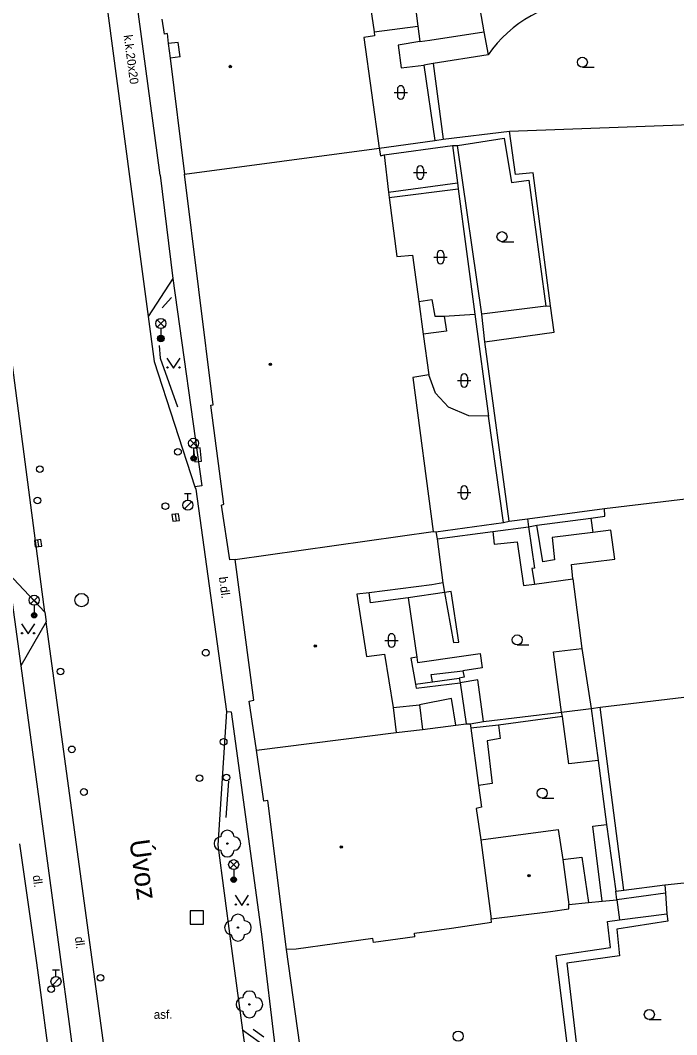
# Model space of a CAD drawing. Extents: x -600309 to -598967, y -1161267 to -1160292.
# Drawn here: x -599140.1 to -599091, y -1160546.7 to -1160470.8 of the extents above; entities that cross this region are included whole.
import ezdxf

# ---------------------------------------------------------------- set-up
doc = ezdxf.new("R2010")
doc.units = 0
for name, color, linetype in [('Level 10', 7, 'Continuous'), ('Level 11', 7, 'Continuous'), ('Level 22', 7, 'Continuous'), ('Level 24', 7, 'Continuous'), ('Level 25', 7, 'Continuous'), ('Level 26', 7, 'Continuous'), ('Level 27', 7, 'Continuous'), ('Level 28', 7, 'Continuous'), ('Level 33', 7, 'Continuous'), ('Level 36', 7, 'Continuous'), ('Level 39', 7, 'Continuous'), ('Level 40', 7, 'Continuous'), ('Level 49', 7, 'Continuous'), ('Level 5', 7, 'Continuous'), ('Level 51', 7, 'Continuous'), ('Level 54', 7, 'Continuous'), ('Level 6', 7, 'Continuous'), ('Level 9', 7, 'Continuous')]:
    doc.layers.add(name, color=color, linetype=linetype)

msp = doc.modelspace()

# ---------------------------------------------------------------- linework, layer by layer
at = {"layer": 'Level 10'}
for points in [[(-599129.63, -1160482.42), (-599132.98, -1160457.37)], [(-599129.63, -1160482.42), (-599128.67, -1160490.1599)], [(-599128.67, -1160490.1599), (-599130.52, -1160492.99)], [(-599130.52, -1160492.99), (-599130.06, -1160496.36)], [(-599130.06, -1160496.36), (-599127.02, -1160505.73)], [(-599127.02, -1160505.73), (-599126.96, -1160505.9099)], [(-599126.96, -1160505.9099), (-599124.6599, -1160522.55)], [(-599140.99, -1160512.19), (-599138.25, -1160515.12)], [(-599138.25, -1160515.12), (-599138.14, -1160515.84)], [(-599138.14, -1160515.84), (-599140.05, -1160519.14)], [(-599140.05, -1160519.14), (-599137.13, -1160540.74), (-599136.4099, -1160546.12), (-599135.67, -1160551.65)], [(-599124.6599, -1160522.55), (-599125.31, -1160532.55)], [(-599125.31, -1160532.55), (-599124.36, -1160539.73), (-599123.46, -1160546.38)], [(-599123.46, -1160546.38), (-599122.84, -1160550.96), (-599122.14, -1160556.2199)]]:
    msp.add_lwpolyline(points, dxfattribs=at)
at = {"layer": 'Level 11'}
for points in [[(-599135.53, -1160455.23), (-599131.86, -1160482.89)], [(-599113.61, -1160471.7), (-599110.35, -1160471.26)], [(-599131.86, -1160482.89), (-599130.52, -1160492.99)], [(-599138.25, -1160515.12), (-599140.85, -1160495.28), (-599142.41, -1160483.08)], [(-599128.67, -1160490.1599), (-599126.49, -1160505.67), (-599127.02, -1160505.73)], [(-599140.99, -1160512.19), (-599140.05, -1160519.14)], [(-599132.89, -1160554.48), (-599138.14, -1160515.84)], [(-599124.6599, -1160522.55), (-599124.3, -1160522.58), (-599122.03, -1160539.21), (-599120.96, -1160548.18)], [(-599117.85, -1160556.94), (-599120.1599, -1160540.36)], [(-599120.96, -1160548.18), (-599123.46, -1160546.38)]]:
    msp.add_lwpolyline(points, dxfattribs=at)
msp.add_arc((-599097.4126, -1160478.6637), 9.2973, 91.586553, 145.666822, dxfattribs=at)
at = {"layer": 'Level 22'}
for centre in [(-599124.59, -1160532.43), (-599123.8, -1160538.7199), (-599122.94, -1160544.46)]:
    msp.add_circle(centre, 0.05, dxfattribs=at)
for centre, start, end in [((-599124.59, -1160531.93), 0, 180), ((-599125.09, -1160532.43), 90, 270), ((-599124.09, -1160532.43), 270, 90), ((-599124.59, -1160532.93), 180, 0), ((-599124.3, -1160538.7199), 90, 270), ((-599123.8, -1160538.2199), 0, 180), ((-599123.3, -1160538.7199), 270, 90), ((-599123.8, -1160539.2199), 180, 0), ((-599122.94, -1160543.96), 0, 180), ((-599123.44, -1160544.46), 90, 270), ((-599122.44, -1160544.46), 270, 90), ((-599122.94, -1160544.96), 180, 0)]:
    msp.add_arc(centre, 0.5, start, end, dxfattribs=at)
at = {"layer": 'Level 24'}
msp.add_lwpolyline([(-599127.1216, -1160502.8793), (-599127.0155, -1160503.8737), (-599126.5184, -1160503.8207), (-599126.6245, -1160502.8263)], close=True, dxfattribs=at)
at = {"layer": 'Level 25'}
for radius in [0.25, 0.2, 0.15, 0.1, 0.05]:
    msp.add_circle((-599129.57, -1160494.64), radius, dxfattribs=at)
at = {"layer": 'Level 26'}
msp.add_lwpolyline([(-599127.38, -1160538.4699), (-599126.38, -1160538.4699), (-599126.38, -1160537.4699), (-599127.38, -1160537.4699)], close=True, dxfattribs=at)
at = {"layer": 'Level 27'}
for p, q in [((-599128.4909, -1160507.7819), (-599128.4291, -1160508.2781)), ((-599138.7809, -1160509.7119), (-599138.7191, -1160510.2081))]:
    msp.add_line(p, q, dxfattribs=at)
for points in [[(-599128.7389, -1160507.8128), (-599128.6772, -1160508.3089), (-599128.1811, -1160508.2472), (-599128.2428, -1160507.7511)], [(-599139.0289, -1160509.7428), (-599138.9672, -1160510.2389), (-599138.4711, -1160510.1772), (-599138.5328, -1160509.6811)]]:
    msp.add_lwpolyline(points, close=True, dxfattribs=at)
msp.add_circle((-599135.5, -1160514.21), 0.5, dxfattribs=at)
at = {"layer": 'Level 28'}
for p, q in [((-599127.79, -1160506.235), (-599127.29, -1160506.235)), ((-599127.54, -1160506.735), (-599127.54, -1160506.235)), ((-599127.798, -1160507.382), (-599127.268, -1160506.852)), ((-599137.6599, -1160541.865), (-599137.1599, -1160541.865)), ((-599137.4099, -1160542.365), (-599137.4099, -1160541.865)), ((-599137.6679, -1160543.012), (-599137.1379, -1160542.482))]:
    msp.add_line(p, q, dxfattribs=at)
for centre, radius in [((-599128.29, -1160503.12), 0.25), ((-599138.62, -1160504.42), 0.25), ((-599138.8, -1160506.76), 0.25), ((-599129.23, -1160507.18), 0.25), ((-599127.54, -1160507.11), 0.375), ((-599126.21, -1160518.15), 0.25), ((-599137.07, -1160519.56), 0.25), ((-599124.87, -1160524.82), 0.25), ((-599136.2199, -1160525.38), 0.25), ((-599126.68, -1160527.53), 0.25), ((-599124.6599, -1160527.49), 0.25), ((-599135.32, -1160528.57), 0.25), ((-599137.4099, -1160542.74), 0.375), ((-599134.08, -1160542.48), 0.25), ((-599137.77, -1160543.32), 0.25)]:
    msp.add_circle(centre, radius, dxfattribs=at)
at = {"layer": 'Level 33'}
for p, q in [((-599129.835, -1160493.78), (-599129.305, -1160493.25)), ((-599129.835, -1160493.25), (-599129.305, -1160493.78)), ((-599129.57, -1160493.89), (-599129.57, -1160494.64)), ((-599127.385, -1160502.74), (-599126.855, -1160502.21)), ((-599127.385, -1160502.21), (-599126.855, -1160502.74)), ((-599127.12, -1160502.85), (-599127.12, -1160503.6)), ((-599139.305, -1160514.49), (-599138.775, -1160513.96)), ((-599139.305, -1160513.96), (-599138.775, -1160514.49)), ((-599139.04, -1160514.6), (-599139.04, -1160515.35)), ((-599124.385, -1160534.27), (-599123.855, -1160533.74)), ((-599124.385, -1160533.74), (-599123.855, -1160534.27)), ((-599124.12, -1160534.38), (-599124.12, -1160535.13))]:
    msp.add_line(p, q, dxfattribs=at)
for centre, radius in [((-599129.57, -1160493.515), 0.375), ((-599129.57, -1160494.64), 0.2), ((-599129.57, -1160494.64), 0.1445), ((-599129.57, -1160494.64), 0.0876), ((-599127.12, -1160502.475), 0.375), ((-599127.12, -1160503.6), 0.2), ((-599127.12, -1160503.6), 0.1445), ((-599127.12, -1160503.6), 0.0876), ((-599139.04, -1160514.225), 0.375), ((-599139.04, -1160515.35), 0.2), ((-599139.04, -1160515.35), 0.1445), ((-599139.04, -1160515.35), 0.0876), ((-599124.12, -1160534.005), 0.375), ((-599124.12, -1160535.13), 0.2), ((-599124.12, -1160535.13), 0.1445), ((-599124.12, -1160535.13), 0.0876)]:
    msp.add_circle(centre, radius, dxfattribs=at)
at = {"layer": 'Level 36'}
for p, q in [((-599098.04, -1160474.3449), (-599097.165, -1160474.3449)), ((-599111.876, -1160475.976), (-599111.876, -1160476.476)), ((-599111.376, -1160475.976), (-599111.376, -1160476.476)), ((-599112.126, -1160476.226), (-599111.126, -1160476.226)), ((-599110.4159, -1160481.976), (-599110.4159, -1160482.476)), ((-599109.9159, -1160481.976), (-599109.9159, -1160482.476)), ((-599110.6659, -1160482.226), (-599109.6659, -1160482.226)), ((-599104.05, -1160487.395), (-599103.175, -1160487.395)), ((-599109.146, -1160488.556), (-599108.146, -1160488.556)), ((-599108.896, -1160488.306), (-599108.896, -1160488.806)), ((-599108.396, -1160488.306), (-599108.396, -1160488.806)), ((-599107.386, -1160497.776), (-599106.386, -1160497.776)), ((-599107.136, -1160497.526), (-599107.136, -1160498.026)), ((-599106.636, -1160497.526), (-599106.636, -1160498.026)), ((-599107.386, -1160506.166), (-599106.386, -1160506.166)), ((-599107.136, -1160505.916), (-599107.136, -1160506.416)), ((-599106.636, -1160505.916), (-599106.636, -1160506.416)), ((-599112.556, -1160516.976), (-599112.556, -1160517.476)), ((-599112.056, -1160516.976), (-599112.056, -1160517.476)), ((-599112.806, -1160517.226), (-599111.806, -1160517.226)), ((-599102.9099, -1160517.565), (-599102.0349, -1160517.565)), ((-599101.04, -1160529.0349), (-599100.165, -1160529.0349)), ((-599093.03, -1160545.5949), (-599092.155, -1160545.5949))]:
    msp.add_line(p, q, dxfattribs=at)
for points in [[(-599129.12, -1160496.1), (-599128.62, -1160496.85), (-599128.12, -1160496.1)], [(-599140, -1160515.99), (-599139.5, -1160516.74), (-599139, -1160515.99)], [(-599124.01, -1160536.3), (-599123.51, -1160537.05), (-599123.01, -1160536.3)]]:
    msp.add_lwpolyline(points, dxfattribs=at)
for centre, radius in [((-599098.0401, -1160473.9698), 0.375), ((-599104.0501, -1160487.0199), 0.375), ((-599129.0702, -1160496.7998), 0.05), ((-599128.1708, -1160496.7998), 0.05), ((-599139.9502, -1160516.6898), 0.05), ((-599139.0508, -1160516.6898), 0.05), ((-599102.91, -1160517.1899), 0.375), ((-599101.0401, -1160528.6598), 0.375), ((-599123.9602, -1160536.9998), 0.05), ((-599123.0608, -1160536.9998), 0.05), ((-599093.0301, -1160545.2198), 0.375), ((-599107.3301, -1160546.8399), 0.375)]:
    msp.add_circle(centre, radius, dxfattribs=at)
for centre, start, end in [((-599111.6257, -1160475.9763), 0, 180), ((-599111.6257, -1160476.4763), 180, 0), ((-599110.1656, -1160481.9763), 0, 180), ((-599110.1656, -1160482.4763), 180, 0), ((-599108.6457, -1160488.3063), 0, 180), ((-599108.6457, -1160488.8063), 180, 0), ((-599106.8857, -1160497.5263), 0, 180), ((-599106.8857, -1160498.0263), 180, 0), ((-599106.8857, -1160505.9163), 0, 180), ((-599106.8857, -1160506.4163), 180, 0), ((-599112.3057, -1160516.9763), 0, 180), ((-599112.3057, -1160517.4763), 180, 0)]:
    msp.add_arc(centre, 0.25, start, end, dxfattribs=at)
at = {"layer": 'Level 39'}
for centre, radius in [((-599124.37, -1160474.29), 0.09), ((-599124.37, -1160474.29), 0.0398), ((-599121.37, -1160496.58), 0.09), ((-599121.37, -1160496.58), 0.0398), ((-599118.02, -1160517.64), 0.09), ((-599118.02, -1160517.64), 0.0398), ((-599116.07, -1160532.68), 0.09), ((-599116.07, -1160532.68), 0.0398), ((-599102.03, -1160534.83), 0.09), ((-599102.03, -1160534.83), 0.0398)]:
    msp.add_circle(centre, radius, dxfattribs=at)
at = {"layer": 'Level 5'}
for points in [[(-599114.02, -1160469), (-599113.61, -1160471.7)], [(-599129.3, -1160471.87), (-599129.47, -1160470.74)], [(-599129.1, -1160471.83), (-599129.3, -1160471.87)], [(-599129.1, -1160471.83), (-599129.01, -1160472.57)], [(-599113.59, -1160472), (-599114.39, -1160472.13)], [(-599114.39, -1160472.13), (-599113.24, -1160480.39)], [(-599113.61, -1160471.7), (-599113.59, -1160472)], [(-599128.27, -1160472.48), (-599129.01, -1160472.57)], [(-599129.01, -1160472.57), (-599128.88, -1160473.67)], [(-599128.13, -1160473.57), (-599128.27, -1160472.48)], [(-599128.13, -1160473.57), (-599128.88, -1160473.67)], [(-599128.88, -1160473.67), (-599127.81, -1160482.34)], [(-599127.81, -1160482.34), (-599113.24, -1160480.39)], [(-599113.24, -1160480.39), (-599113.14, -1160480.96)], [(-599113.14, -1160480.96), (-599112.86, -1160480.89)], [(-599112.86, -1160480.89), (-599112.54, -1160483.7)], [(-599125.65, -1160499.61), (-599127.81, -1160482.34)], [(-599112.54, -1160483.7), (-599112.5, -1160484.1)], [(-599112.5, -1160484.1), (-599111.92, -1160488.5)], [(-599111.92, -1160488.5), (-599110.75, -1160488.4099)], [(-599110.75, -1160488.4099), (-599110.26, -1160491.88)], [(-599110.26, -1160491.88), (-599109.94, -1160494.32)], [(-599109.94, -1160494.32), (-599109.53, -1160497.36)], [(-599109.53, -1160497.36), (-599110.73, -1160497.56)], [(-599110.73, -1160497.56), (-599109.21, -1160509.08)], [(-599125.84, -1160499.62), (-599125.65, -1160499.61)], [(-599124.86, -1160507.04), (-599125.84, -1160499.62)], [(-599125.04, -1160507.1), (-599124.86, -1160507.04)], [(-599124.4, -1160511.21), (-599125.04, -1160507.1)], [(-599124.02, -1160511.18), (-599109.21, -1160509.08)], [(-599109.21, -1160509.08), (-599109, -1160509.1)], [(-599109, -1160509.1), (-599108.89, -1160509.64)], [(-599108.89, -1160509.64), (-599108.4699, -1160512.92)], [(-599124.02, -1160511.18), (-599124.4, -1160511.21)], [(-599122.6, -1160521.7), (-599124.02, -1160511.18)], [(-599109.31, -1160513.08), (-599113.98, -1160513.6599)], [(-599108.4699, -1160512.92), (-599109.31, -1160513.08)], [(-599113.98, -1160513.6599), (-599114.9, -1160513.77)], [(-599114.9, -1160513.77), (-599114.19, -1160518.42)], [(-599114.19, -1160518.42), (-599112.84, -1160518.26)], [(-599112.84, -1160518.26), (-599112.18, -1160522.26)], [(-599122.95, -1160521.77), (-599122.6, -1160521.7)], [(-599122.42, -1160525.43), (-599122.95, -1160521.77)], [(-599112.18, -1160522.26), (-599111.9699, -1160524.13)], [(-599111.9699, -1160524.13), (-599110, -1160523.9)], [(-599110, -1160523.9), (-599107.5, -1160523.57)], [(-599107.5, -1160523.57), (-599106.7199, -1160523.4699)], [(-599106.7199, -1160523.4699), (-599106.42, -1160523.46)], [(-599106.42, -1160523.46), (-599106.39, -1160523.79)], [(-599106.39, -1160523.79), (-599105.8, -1160528.09)], [(-599122.42, -1160525.43), (-599111.9699, -1160524.13)], [(-599121.86, -1160529.26), (-599122.42, -1160525.43)], [(-599105.8, -1160528.09), (-599105.58, -1160529.7)], [(-599121.57, -1160529.21), (-599121.86, -1160529.26)], [(-599120.1599, -1160540.36), (-599121.57, -1160529.21)], [(-599105.58, -1160529.7), (-599105.98, -1160529.8)], [(-599105.98, -1160529.8), (-599105.64, -1160532.15)], [(-599105.64, -1160532.15), (-599099.85, -1160531.38)], [(-599099.85, -1160531.38), (-599099.51, -1160533.62)], [(-599105.64, -1160532.15), (-599104.86, -1160538.06)], [(-599140.13, -1160532.44), (-599138.87, -1160541.35)], [(-599099.51, -1160533.62), (-599099.05, -1160536.98)], [(-599104.86, -1160538.06), (-599100.43, -1160537.52)], [(-599100.43, -1160537.52), (-599099.06, -1160537.3)], [(-599099.06, -1160537.3), (-599099.05, -1160536.98)], [(-599107.83, -1160538.76), (-599104.84, -1160538.32)], [(-599104.84, -1160538.32), (-599104.86, -1160538.06)], [(-599110.6, -1160539.12), (-599107.83, -1160538.76)], [(-599113.7, -1160539.52), (-599119.44, -1160540.33)], [(-599113.6599, -1160539.82), (-599113.7, -1160539.52)], [(-599110.57, -1160539.4099), (-599113.6599, -1160539.82)], [(-599110.57, -1160539.4099), (-599110.6, -1160539.12)], [(-599119.44, -1160540.33), (-599120.1599, -1160540.36)], [(-599138.87, -1160541.35), (-599138.57, -1160543.58)], [(-599138.57, -1160543.58), (-599137.4099, -1160552.26)]]:
    msp.add_lwpolyline(points, dxfattribs=at)
at = {"layer": 'Level 51'}
for points in [[(-599105.98, -1160468.37), (-599105.4099, -1160471.69)], [(-599105.4099, -1160471.69), (-599105.09, -1160473.42)], [(-599105.09, -1160473.42), (-599109.2, -1160474.07)], [(-599109.2, -1160474.07), (-599108.46, -1160479.73)], [(-599108.46, -1160479.73), (-599103.5, -1160479.12)], [(-599103.5, -1160479.12), (-599084.54, -1160478.42)], [(-599103.03, -1160482.36), (-599103.5, -1160479.12)], [(-599113.24, -1160480.39), (-599109.08, -1160479.83)], [(-599109.08, -1160479.83), (-599108.46, -1160479.73)], [(-599101.7199, -1160482.25), (-599103.03, -1160482.36)], [(-599100.43, -1160492.19), (-599101.7199, -1160482.25)], [(-599100.1599, -1160494.1599), (-599100.43, -1160492.19)], [(-599105.33, -1160494.9), (-599100.1599, -1160494.1599)], [(-599103.51, -1160508.31), (-599105.33, -1160494.9)], [(-599096.39, -1160507.37), (-599078.63, -1160505.25)], [(-599102.15, -1160508.13), (-599096.39, -1160507.37)], [(-599097.4, -1160508.08), (-599096.35, -1160507.92)], [(-599096.35, -1160507.92), (-599096.39, -1160507.37)], [(-599109, -1160509.1), (-599103.95, -1160508.4099)], [(-599103.95, -1160508.4099), (-599103.51, -1160508.31)], [(-599103.51, -1160508.31), (-599102.15, -1160508.13)], [(-599097.4, -1160508.08), (-599097.26, -1160509.1599)], [(-599095.92, -1160508.99), (-599097.26, -1160509.1599)], [(-599095.6, -1160511.1599), (-599095.92, -1160508.99)], [(-599098.85, -1160511.56), (-599095.6, -1160511.1599)], [(-599098.75, -1160512.63), (-599098.85, -1160511.56)], [(-599098.75, -1160512.63), (-599098.07, -1160517.83)], [(-599098.07, -1160517.83), (-599097.39, -1160522.32)], [(-599096.71, -1160522.2199), (-599080.42, -1160520.27)], [(-599099.59, -1160522.6), (-599097.39, -1160522.32)], [(-599097.39, -1160522.32), (-599096.71, -1160522.2199)], [(-599094.94, -1160535.9099), (-599096.71, -1160522.2199)], [(-599105.44, -1160523.3), (-599099.59, -1160522.6)], [(-599106.42, -1160523.46), (-599105.44, -1160523.3)], [(-599091.86, -1160535.52), (-599085.63, -1160534.86)], [(-599095.53, -1160535.99), (-599094.94, -1160535.9099)], [(-599095.46, -1160536.65), (-599095.53, -1160535.99)], [(-599094.94, -1160535.9099), (-599091.86, -1160535.52)], [(-599097.58, -1160536.85), (-599096.55, -1160536.74)], [(-599096.55, -1160536.74), (-599095.46, -1160536.65)], [(-599099.05, -1160536.98), (-599097.58, -1160536.85)]]:
    msp.add_lwpolyline(points, dxfattribs=at)
at = {"layer": 'Level 54'}
for points in [[(-599110.7, -1160468.52), (-599110.35, -1160471.26)], [(-599110.35, -1160471.26), (-599110.19, -1160472.42)], [(-599109.45, -1160472.31), (-599105.4099, -1160471.69)], [(-599110.19, -1160472.42), (-599111.81, -1160472.69)], [(-599111.81, -1160472.69), (-599111.59, -1160474.38)], [(-599110.19, -1160472.42), (-599109.45, -1160472.31)], [(-599111.59, -1160474.38), (-599109.9, -1160474.2)], [(-599109.2, -1160474.07), (-599109.9, -1160474.2)], [(-599109.9, -1160474.2), (-599109.08, -1160479.83)], [(-599107.38, -1160480.19), (-599103.9, -1160479.64)], [(-599103.9, -1160479.64), (-599103.34, -1160482.96)], [(-599112.86, -1160480.89), (-599107.76, -1160480.21)], [(-599107.76, -1160480.21), (-599107.38, -1160480.19)], [(-599107.76, -1160480.21), (-599107.39, -1160483)], [(-599105.56, -1160492.82), (-599107.38, -1160480.19)], [(-599103.34, -1160482.96), (-599102.05, -1160482.8)], [(-599102.05, -1160482.8), (-599100.77, -1160492.2199)], [(-599112.54, -1160483.7), (-599107.39, -1160483)], [(-599112.5, -1160484.1), (-599107.34, -1160483.43)], [(-599107.39, -1160483), (-599107.34, -1160483.43)], [(-599107.34, -1160483.43), (-599106.07, -1160492.82)], [(-599110.26, -1160491.88), (-599109.29, -1160491.73)], [(-599109.29, -1160491.73), (-599109.08, -1160492.96)], [(-599100.77, -1160492.2199), (-599105.56, -1160492.82)], [(-599100.77, -1160492.2199), (-599100.43, -1160492.19)], [(-599109.08, -1160492.96), (-599108.37, -1160492.9699)], [(-599108.37, -1160492.9699), (-599106.07, -1160492.82)], [(-599108.37, -1160492.9699), (-599108.19, -1160494.09)], [(-599106.07, -1160492.82), (-599105.07, -1160500.46)], [(-599105.33, -1160494.9), (-599105.56, -1160492.82)], [(-599108.19, -1160494.09), (-599109.94, -1160494.32)], [(-599109.03, -1160498.73), (-599109.53, -1160497.36)], [(-599108.06, -1160499.77), (-599109.03, -1160498.73)], [(-599106.52, -1160500.43), (-599108.06, -1160499.77)], [(-599105.07, -1160500.46), (-599106.52, -1160500.43)], [(-599103.95, -1160508.4099), (-599105.07, -1160500.46)], [(-599102.15, -1160508.13), (-599102.07, -1160508.73)], [(-599102.07, -1160508.73), (-599101.44, -1160508.61)], [(-599101.44, -1160508.61), (-599097.4, -1160508.08)], [(-599100.99, -1160511.35), (-599101.44, -1160508.61)], [(-599108.89, -1160509.64), (-599104.74, -1160509.09)], [(-599104.74, -1160509.09), (-599102.07, -1160508.73)], [(-599104.74, -1160509.09), (-599104.63, -1160510.03)], [(-599102.07, -1160508.73), (-599101.61, -1160511.82)], [(-599097.26, -1160509.1599), (-599100.3, -1160509.53)], [(-599104.63, -1160510.03), (-599102.92, -1160509.85)], [(-599102.92, -1160509.85), (-599102.44, -1160513.11)], [(-599100.3, -1160509.53), (-599100.13, -1160511.21)], [(-599100.13, -1160511.21), (-599100.99, -1160511.35)], [(-599101.61, -1160511.82), (-599101.82, -1160511.86)], [(-599101.82, -1160511.86), (-599101.62, -1160513.01)], [(-599108.4699, -1160512.92), (-599108.34, -1160513.65)], [(-599102.44, -1160513.11), (-599101.62, -1160513.01)], [(-599101.62, -1160513.01), (-599098.75, -1160512.63)], [(-599113.88, -1160514.4099), (-599113.98, -1160513.6599)], [(-599108.34, -1160513.65), (-599111.08, -1160514.05)], [(-599107.84, -1160513.57), (-599108.34, -1160513.65)], [(-599108.34, -1160513.65), (-599107.67, -1160517.38)], [(-599107.28, -1160517.35), (-599107.84, -1160513.57)], [(-599111.08, -1160514.05), (-599113.88, -1160514.4099)], [(-599111.08, -1160514.05), (-599110.43, -1160518.49)], [(-599107.67, -1160517.38), (-599107.28, -1160517.35)], [(-599100.19, -1160518.08), (-599098.07, -1160517.83)], [(-599110.43, -1160518.49), (-599110.86, -1160518.56)], [(-599110.86, -1160518.56), (-599110.52, -1160520.49)], [(-599110.43, -1160518.49), (-599110.36, -1160518.87)], [(-599110.36, -1160518.87), (-599107.09, -1160518.4)], [(-599107.09, -1160518.4), (-599105.69, -1160518.21)], [(-599105.69, -1160518.21), (-599105.54, -1160519.29)], [(-599099.59, -1160522.6), (-599100.19, -1160518.08)], [(-599105.54, -1160519.29), (-599106.9699, -1160519.51)], [(-599109.34, -1160519.78), (-599106.9699, -1160519.51)], [(-599109.26, -1160520.33), (-599109.34, -1160519.78)], [(-599109.26, -1160520.33), (-599107.25, -1160520.05)], [(-599106.89, -1160519.99), (-599107.25, -1160520.05)], [(-599107.25, -1160520.05), (-599107.17, -1160520.39)], [(-599106.9699, -1160519.51), (-599106.89, -1160519.99)], [(-599110.52, -1160520.49), (-599109.26, -1160520.33)], [(-599110.52, -1160520.49), (-599110.46, -1160520.79)], [(-599110.46, -1160520.79), (-599107.17, -1160520.39)], [(-599105.85, -1160520.19), (-599107.17, -1160520.39)], [(-599107.17, -1160520.39), (-599106.7199, -1160523.4699)], [(-599105.44, -1160523.3), (-599105.85, -1160520.19)], [(-599107.82, -1160521.58), (-599110.23, -1160522.04)], [(-599107.5, -1160523.57), (-599107.82, -1160521.58)], [(-599112.18, -1160522.26), (-599110.23, -1160522.04)], [(-599110.23, -1160522.04), (-599110, -1160523.9)], [(-599097.39, -1160522.32), (-599096.85, -1160526.2199)], [(-599099.52, -1160522.92), (-599104.3, -1160523.56)], [(-599099.52, -1160522.92), (-599099.59, -1160522.6)], [(-599099.04, -1160526.46), (-599099.52, -1160522.92)], [(-599104.3, -1160523.56), (-599106.39, -1160523.79)], [(-599104.3, -1160523.56), (-599104.18, -1160524.57)], [(-599104.18, -1160524.57), (-599105.1599, -1160524.73)], [(-599105.1599, -1160524.73), (-599104.79, -1160527.94)], [(-599096.85, -1160526.2199), (-599099.04, -1160526.46)], [(-599096.85, -1160526.2199), (-599096.23, -1160531.01)], [(-599104.79, -1160527.94), (-599105.8, -1160528.09)], [(-599097.25, -1160531.12), (-599096.23, -1160531.01)], [(-599096.55, -1160536.74), (-599097.25, -1160531.12)], [(-599096.23, -1160531.01), (-599095.53, -1160535.99)], [(-599099.51, -1160533.62), (-599098.09, -1160533.44)], [(-599098.09, -1160533.44), (-599097.58, -1160536.85)], [(-599091.86, -1160535.52), (-599091.82, -1160536.13)], [(-599091.82, -1160536.13), (-599095.46, -1160536.65)], [(-599095.46, -1160536.65), (-599095.25, -1160538.14)], [(-599091.82, -1160536.13), (-599091.71, -1160537.68)], [(-599096.1599, -1160538.26), (-599095.25, -1160538.14)], [(-599095.94, -1160540.21), (-599096.1599, -1160538.26)], [(-599091.64, -1160538.23), (-599095.46, -1160538.84)], [(-599095.25, -1160538.14), (-599091.71, -1160537.68)], [(-599091.71, -1160537.68), (-599091.64, -1160538.23)], [(-599095.46, -1160538.84), (-599095.27, -1160540.82)], [(-599100, -1160540.81), (-599095.94, -1160540.21)], [(-599098.31, -1160554.42), (-599100, -1160540.81)], [(-599095.27, -1160540.82), (-599099.21, -1160541.38)], [(-599099.21, -1160541.38), (-599097.69, -1160554.33)]]:
    msp.add_lwpolyline(points, dxfattribs=at)
at = {"layer": 'Level 6'}
msp.add_lwpolyline([(-599128.13, -1160473.57), (-599128.27, -1160472.48)], dxfattribs=at)
at = {"layer": 'Level 9'}
for points in [[(-599128.78, -1160491.58), (-599129.48, -1160492.34)], [(-599129.69, -1160495.17), (-599129.61, -1160496.1), (-599128.31, -1160499.75)], [(-599124.67, -1160530.49), (-599124.48, -1160527.77)], [(-599122.65, -1160546.31), (-599121.86, -1160546.88)]]:
    msp.add_lwpolyline(points, dxfattribs=at)

# ---------------------------------------------------------------- texts
at = {"layer": 'Level 40'}
for s, rotation, p in [('k.k.20x20', 277.556511, (-599132.35, -1160471.96)), ('b.dl.', 277.53, (-599125.23, -1160512.5)), ('dl.', 277.53, (-599139.15, -1160534.83)), ('dl.', 277.22, (-599136, -1160539.43))]:
    msp.add_text(s, height=0.65, rotation=rotation, dxfattribs=at).set_placement(p)
msp.add_text('asf.', height=0.65, dxfattribs=at).set_placement((-599130.1, -1160545.54))
at = {"layer": 'Level 49'}
msp.add_text('Úvoz', height=1.5, rotation=277.73, dxfattribs=at).set_placement((-599131.92, -1160532.21))

doc.saveas('drawing.dxf')
